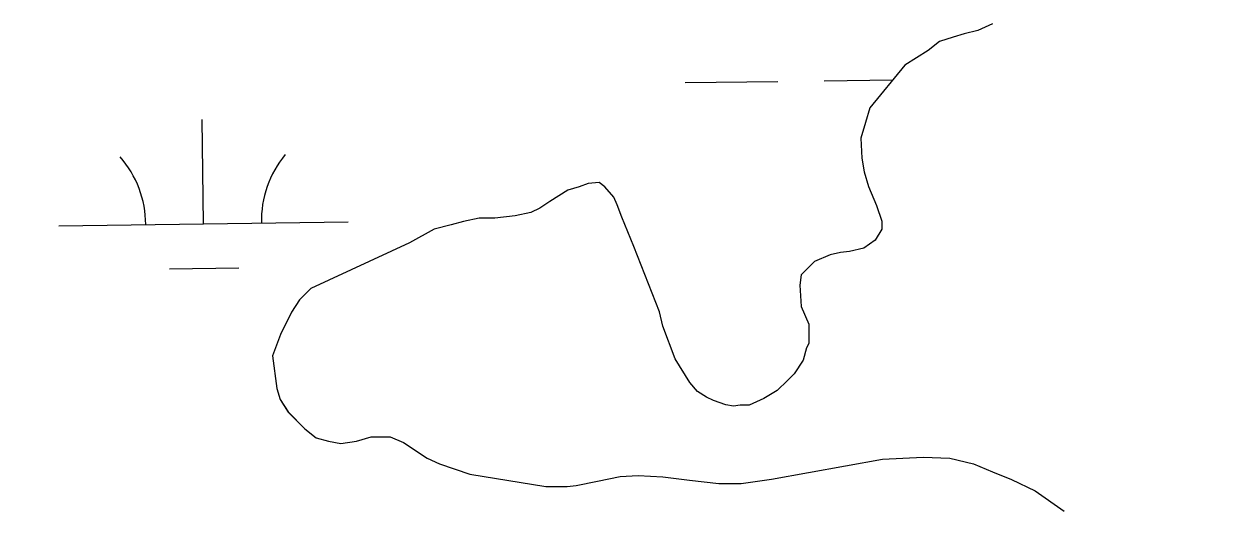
# Model space of a CAD drawing. Extents: x 3767014 to 3805179, y 361544 to 387384.
# Drawn here: x 3788445.8 to 3788856.8, y 367329.1 to 367497.5 of the extents above; entities that cross this region are included whole.
import ezdxf

# ---------------------------------------------------------------- set-up
doc = ezdxf.new("R2010")
doc.units = 0
for name, color, linetype in [('V-RIVR-EDGE', 7, 'Continuous'), ('V-TOPO-SHOR', 7, 'Continuous'), ('V-WETL-SWMP', 7, 'Continuous')]:
    doc.layers.add(name, color=color, linetype=linetype)

msp = doc.modelspace()

# ---------------------------------------------------------------- linework, layer by layer
at = {"layer": 'V-RIVR-EDGE'}
msp.add_spline([(3785266.865, 377529.211), (3785342.8, 377494.248), (3785391.258, 377467.439), (3785439.72, 377442.249), (3785475.246, 377418.707), (3785525.316, 377389.469), (3785575.383, 377359.422), (3785621.413, 377331.811), (3785722.351, 377269.288), (3785796.661, 377231.094), (3785852.385, 377199.415), (3785928.324, 377166.069), (3785964.678, 377149.804), (3786028.506, 377124.576), (3786060.018, 377113.175), (3786092.316, 377092.068), (3786117.34, 377073.405), (3786135.083, 377053.143), (3786154.458, 377039.347), (3786176.258, 377024.735), (3786206.946, 377006.867), (3786256.211, 376979.248), (3786328.098, 376942.677), (3786374.949, 376919.917), (3786491.265, 376862.208), (3786553.467, 376833.749), (3786619.713, 376805.279), (3786729.589, 376759.718), (3786796.656, 376736.099), (3786845.136, 376718.187), (3786867.767, 376712.469), (3787003.51, 376661.992), (3787089.16, 376631.048), (3787163.496, 376603.367), (3787230.559, 376578.13), (3787257.223, 376568.359), (3787300.044, 376551.27), (3787354.992, 376532.533), (3787409.127, 376512.181), (3787544.074, 376466.558), (3787612.756, 376442.126), (3787657.197, 376425.841), (3787730.724, 376398.162), (3787781.63, 376380.244), (3787834.96, 376361.511), (3787891.524, 376341.961), (3787940, 376322.432), (3787998.976, 376297.215), (3788050.697, 376281.721), (3788117.768, 376259.719), (3788176.757, 376240.164), (3788221.198, 376223.879), (3788259.981, 376209.226), (3788406.252, 376164.383), (3788541.215, 376125.23), (3788606.67, 376104.041), (3788679.39, 376077.173), (3788748.889, 376055.974), (3788871.693, 376005.528), (3788969.454, 375966.467), (3789047.013, 375933.926), (3789119.723, 375903.014), (3789155.253, 375881.09), (3789182.716, 375867.274), (3789214.225, 375854.256), (3789257.04, 375834.74), (3789281.286, 375828.21), (3789303.105, 375821.686), (3789328.955, 375809.491), (3789367.724, 375789.177), (3789414.577, 375767.225), (3789468.708, 375745.255), (3789509.105, 375728.981), (3789555.157, 375710.266), (3789585.849, 375694.015), (3789620.578, 375675.328), (3789681.97, 375646.062), (3789753.859, 375610.3), (3789792.633, 375591.603), (3789842.712, 375566.408), (3789897.64, 375539.584), (3789938.019, 375516.03), (3789968.727, 375506.25), (3790004.289, 375497.265), (3790030.972, 375494.773), (3790047.128, 375487.455), (3790077.007, 375469.589), (3790124.633, 375433.077), (3790192.442, 375382.768), (3790252.165, 375332.478), (3790290.91, 375302.459), (3790337.741, 375271.611), (3790406.357, 375220.491), (3790469.329, 375175.855), (3790570.248, 375106.054), (3790647.751, 375050.868), (3790691.367, 375028.115), (3790744.667, 374997.251), (3790806.838, 374955.852), (3790873.863, 374915.249), (3790932, 374877.903), (3791002.231, 374825.97), (3791052.265, 374782.175), (3791082.927, 374753.793), (3791131.331, 374705.149), (3791170.05, 374664.616), (3791192.631, 374638.681), (3791220.891, 374620.01), (3791288.67, 374557.569), (3791322.577, 374533.223), (3791362.944, 374504.817), (3791396.042, 374480.473), (3791434.785, 374449.645), (3791482.407, 374411.517), (3791534.052, 374365.291), (3791646.192, 374254.216), (3791707.514, 374196.644), (3791738.968, 374161.791), (3791773.65, 374123.694), (3791803.497, 374092.888), (3791829.321, 374070.18), (3791830.912, 374059.662), (3791837.316, 374032.958), (3791849.409, 374017.562), (3791884.123, 373992.405), (3791930.977, 373971.262), (3791954.393, 373955.838), (3791993.134, 373924.202), (3792026.979, 373874.785), (3792047.912, 373836.722), (3792063.186, 373799.482), (3792086.509, 373746.857), (3792112.249, 373690.181), (3792141.261, 373648.864), (3792158.993, 373624.558), (3792177.552, 373607.528), (3792214.702, 373586.409), (3792255.083, 373563.665), (3792301.119, 373538.48), (3792346.34, 373510.871), (3792382.671, 373485.71), (3792422.225, 373455.689), (3792479.537, 373411.875), (3792548.144, 373356.711), (3792619.168, 373298.307), (3792672.431, 373252.077), (3792709.534, 373212.357), (3792750.656, 373162.113), (3792839.385, 373068.08), (3792888.572, 373008.92), (3792945.027, 372945.699), (3792999.062, 372884.91), (3793053.898, 372820.884), (3793149.89, 372720.363), (3793208.761, 372653.092), (3793261.195, 372598.777), (3793315.232, 372538.796), (3793358.792, 372493.399), (3793409.592, 372432.618), (3793462.809, 372367.787), (3793498.283, 372323.219), (3793536.997, 372280.26), (3793578.124, 372232.443), (3793604.724, 372196.792), (3793668.438, 372125.466), (3793703.128, 372090.604), (3793760.41, 372034.66), (3793806.384, 371984.404), (3793839.438, 371942.268), (3793939.427, 371823.136), (3793981.333, 371763.186), (3794029.674, 371688.662), (3794050.609, 371651.408), (3794073.177, 371620.62), (3794178.796, 371488.535), (3794237.625, 371404.28), (3794268.243, 371358.106), (3794301.293, 371314.353), (3794332.724, 371269.794), (3794395.613, 371192), (3794429.476, 371149.862), (3794472.201, 371093.953), (3794523.788, 371024.274), (3794601.175, 370922.181), (3794640.679, 370871.942), (3794687.421, 370805.509), (3794733.389, 370752.828), (3794829.339, 370635.323), (3794895.463, 370557.521), (3794959.948, 370470.826), (3795013.158, 370403.569), (3795070.394, 370329.023), (3795159.854, 370203.448), (3795225.98, 370126.454), (3795296.13, 370041.363), (3795379.18, 369940.065), (3795459.001, 369841.201), (3795508.163, 369772.337), (3795554.103, 369708.333), (3795661.315, 369566.538), (3795715.338, 369500.897), (3795762.105, 369444.169), (3795798.366, 369390.703), (3795915.247, 369234.327), (3795963.601, 369165.465), (3796028.082, 369077.153), (3796043.387, 369052.853), (3796054.672, 369037.459), (3796077.242, 369007.48), (3796148.213, 368927.239), (3796183.677, 368878.627), (3796226.382, 368814.631), (3796275.531, 368740.105), (3796314.222, 368688.25), (3796353.714, 368633.158), (3796401.268, 368567.533), (3796456.873, 368487.33), (3796513.292, 368409.551), (3796545.533, 368365.8), (3796626.113, 368246.716), (3796670.449, 368188.377), (3796704.298, 368140.578), (3796751.041, 368074.145), (3796787.308, 368023.105), (3796838.907, 367958.278), (3796844.528, 367942.09), (3796845.295, 367925.104), (3796846.094, 367921.059), (3796852.559, 367919.425), (3796863.071, 367918.59), (3796875.166, 367904.003), (3796903.398, 367874.01), (3796931.629, 367844.017), (3796952.579, 367812.424), (3796982.392, 367767.87), (3797007.371, 367730.606), (3797037.194, 367690.095), (3797062.185, 367657.684), (3797075.869, 367631.77), (3797095.223, 367609.078), (3797126.665, 367569.372), (3797156.484, 367527.244), (3797212.099, 367451.085), (3797254.808, 367388.706), (3797302.183, 367327.228)], degree=3, dxfattribs=at)
at = {"layer": 'V-TOPO-SHOR'}
for points in [[(3788780.451, 367497.459), (3788775.405, 367495.142), (3788770.752, 367493.989), (3788766.871, 367492.832), (3788762.216, 367491.292), (3788758.333, 367488.197), (3788750.182, 367483.174), (3788738.133, 367468.463), (3788736.573, 367463.427)], [(3788736.573, 367463.427), (3788735.01, 367458.002), (3788735.385, 367451.022), (3788736.151, 367446.367), (3788737.691, 367441.325), (3788740.394, 367434.728), (3788742.322, 367429.297), (3788742.316, 367426.581), (3788739.983, 367422.709), (3788736.1, 367420.003), (3788731.058, 367418.85), (3788727.955, 367418.467), (3788724.463, 367417.699), (3788719.032, 367415.385), (3788714.371, 367410.74), (3788713.975, 367407.252), (3788714.348, 367399.884), (3788717.049, 367393.676), (3788717.037, 367387.086), (3788716.259, 367385.535), (3788715.087, 367381.273), (3788711.976, 367376.627), (3788709.646, 367374.304), (3788706.15, 367370.822), (3788701.493, 367368.117), (3788696.446, 367365.801), (3788693.346, 367365.807), (3788691.017, 367365.424), (3788688.306, 367365.817), (3788684.044, 367367.376), (3788681.719, 367368.543), (3788678.621, 367370.489), (3788675.913, 367373.595), (3788670.889, 367381.747), (3788666.646, 367392.998), (3788665.493, 367398.042), (3788656.619, 367420.546), (3788652.373, 367430.634), (3788650.831, 367434.902), (3788649.674, 367437.618), (3788646.58, 367441.116), (3788644.642, 367442.67), (3788640.765, 367442.289), (3788637.663, 367441.132), (3788633.782, 367439.977), (3788627.57, 367436.113), (3788624.076, 367433.792), (3788620.972, 367432.248), (3788615.542, 367431.095), (3788608.563, 367430.333), (3788603.133, 367430.344), (3788597.704, 367429.193), (3788593.436, 367428.037), (3788587.618, 367426.497), (3788579.08, 367421.861), (3788544.929, 367406.032), (3788541.044, 367402.163), (3788538.322, 367397.903), (3788534.429, 367390.156), (3788531.701, 367382.795), (3788533.229, 367371.547), (3788534.386, 367367.669), (3788537.092, 367363.398), (3788542.896, 367357.572), (3788546.766, 367354.461), (3788551.028, 367353.292), (3788555.292, 367352.507), (3788560.721, 367353.271), (3788565.766, 367354.813), (3788572.356, 367354.801), (3788577.005, 367352.851), (3788585.136, 367347.408), (3788589.397, 367345.46), (3788599.859, 367341.952), (3788626.214, 367337.635), (3788633.581, 367337.62), (3788636.684, 367338.001), (3788644.055, 367339.539), (3788651.81, 367341.073), (3788658.016, 367341.45), (3788666.544, 367341.045), (3788675.848, 367339.865), (3788685.926, 367338.681), (3788693.68, 367338.667), (3788704.151, 367340.197), (3788742.549, 367347.1), (3788756.506, 367347.848), (3788765.812, 367347.443), (3788773.951, 367345.489), (3788780.535, 367342.761), (3788787.122, 367340.035), (3788795.256, 367336.142), (3788805.322, 367329.142)]]:
    msp.add_lwpolyline(points, dxfattribs=at)
at = {"layer": 'V-WETL-SWMP'}
for p, q in [((3788770.751, 367493.989), (3788766.872, 367492.833)), ((3788775.406, 367495.143), (3788770.751, 367493.989)), ((3788780.451, 367497.459), (3788775.406, 367495.143)), ((3788762.216, 367491.291), (3788758.333, 367488.197)), ((3788766.872, 367492.833), (3788762.216, 367491.291)), ((3788758.333, 367488.197), (3788750.181, 367483.173)), ((3788750.181, 367483.173), (3788738.133, 367468.463)), ((3788674.314, 367477.142), (3788706.311, 367477.587)), ((3788722.309, 367477.809), (3788746.058, 367478.139)), ((3788738.133, 367468.463), (3788736.573, 367463.426)), ((3788507.911, 367428.396), (3788507.411, 367464.393)), ((3788736.573, 367463.426), (3788735.011, 367458.001)), ((3788735.011, 367458.001), (3788735.385, 367451.022)), ((3788735.385, 367451.022), (3788736.151, 367446.368)), ((3788736.151, 367446.368), (3788737.692, 367441.324)), ((3788637.662, 367441.132), (3788633.782, 367439.977)), ((3788640.766, 367442.29), (3788637.662, 367441.132)), ((3788644.643, 367442.67), (3788640.766, 367442.29)), ((3788646.579, 367441.115), (3788644.643, 367442.67)), ((3788649.674, 367437.619), (3788646.579, 367441.115)), ((3788737.692, 367441.324), (3788740.394, 367434.728)), ((3788633.782, 367439.977), (3788627.571, 367436.112)), ((3788650.832, 367434.903), (3788649.674, 367437.619)), ((3788620.972, 367432.248), (3788615.542, 367431.095)), ((3788624.077, 367433.792), (3788620.972, 367432.248)), ((3788627.571, 367436.112), (3788624.077, 367433.792)), ((3788652.374, 367430.635), (3788650.832, 367434.903)), ((3788740.394, 367434.728), (3788742.321, 367429.296)), ((3788457.916, 367427.702), (3788557.906, 367429.091)), ((3788593.436, 367428.037), (3788587.618, 367426.497)), ((3788597.704, 367429.192), (3788593.436, 367428.037)), ((3788603.134, 367430.344), (3788597.704, 367429.192)), ((3788608.562, 367430.333), (3788603.134, 367430.344)), ((3788615.542, 367431.095), (3788608.562, 367430.333)), ((3788656.619, 367420.546), (3788652.374, 367430.635)), ((3788742.321, 367429.296), (3788742.316, 367426.582)), ((3788587.618, 367426.497), (3788579.079, 367421.861)), ((3788742.316, 367426.582), (3788739.982, 367422.709)), ((3788579.079, 367421.861), (3788544.929, 367406.032)), ((3788665.493, 367398.042), (3788656.619, 367420.546)), ((3788736.1, 367420.003), (3788731.057, 367418.85)), ((3788739.982, 367422.709), (3788736.1, 367420.003)), ((3788724.464, 367417.699), (3788719.031, 367415.384)), ((3788727.955, 367418.468), (3788724.464, 367417.699)), ((3788731.057, 367418.85), (3788727.955, 367418.468)), ((3788496.126, 367412.8), (3788520.124, 367413.133)), ((3788719.031, 367415.384), (3788714.37, 367410.74)), ((3788714.37, 367410.74), (3788713.975, 367407.252)), ((3788544.929, 367406.032), (3788541.044, 367402.163)), ((3788713.975, 367407.252), (3788714.348, 367399.884)), ((3788541.044, 367402.163), (3788538.322, 367397.903)), ((3788714.348, 367399.884), (3788717.05, 367393.676)), ((3788538.322, 367397.903), (3788534.43, 367390.156)), ((3788666.646, 367392.999), (3788665.493, 367398.042)), ((3788670.889, 367381.747), (3788666.646, 367392.999)), ((3788717.05, 367393.676), (3788717.037, 367387.085)), ((3788534.43, 367390.156), (3788531.701, 367382.795)), ((3788717.037, 367387.085), (3788716.259, 367385.535)), ((3788716.259, 367385.535), (3788715.087, 367381.273)), ((3788531.701, 367382.795), (3788533.23, 367371.548)), ((3788675.913, 367373.595), (3788670.889, 367381.747)), ((3788715.087, 367381.273), (3788711.976, 367376.626)), ((3788711.976, 367376.626), (3788709.646, 367374.304)), ((3788533.23, 367371.548), (3788534.386, 367367.669)), ((3788678.621, 367370.488), (3788675.913, 367373.595)), ((3788681.719, 367368.543), (3788678.621, 367370.488)), ((3788706.149, 367370.822), (3788701.492, 367368.117)), ((3788709.646, 367374.304), (3788706.149, 367370.822)), ((3788534.386, 367367.669), (3788537.091, 367363.399)), ((3788684.043, 367367.376), (3788681.719, 367368.543)), ((3788688.305, 367365.817), (3788684.043, 367367.376)), ((3788701.492, 367368.117), (3788696.447, 367365.801)), ((3788537.091, 367363.399), (3788542.895, 367357.572)), ((3788691.018, 367365.424), (3788688.305, 367365.817)), ((3788693.345, 367365.807), (3788691.018, 367365.424)), ((3788696.447, 367365.801), (3788693.345, 367365.807)), ((3788542.895, 367357.572), (3788546.767, 367354.462)), ((3788546.767, 367354.462), (3788551.029, 367353.291)), ((3788560.722, 367353.272), (3788565.765, 367354.813)), ((3788565.765, 367354.813), (3788572.356, 367354.8)), ((3788572.356, 367354.8), (3788577.005, 367352.852)), ((3788551.029, 367353.291), (3788555.292, 367352.507)), ((3788555.292, 367352.507), (3788560.722, 367353.272)), ((3788577.005, 367352.852), (3788585.136, 367347.408)), ((3788585.136, 367347.408), (3788589.398, 367345.461)), ((3788704.151, 367340.196), (3788742.548, 367347.1)), ((3788742.548, 367347.1), (3788756.507, 367347.848)), ((3788756.507, 367347.848), (3788765.812, 367347.442)), ((3788765.812, 367347.442), (3788773.95, 367345.488)), ((3788589.398, 367345.461), (3788599.859, 367341.952)), ((3788599.859, 367341.952), (3788626.215, 367337.635)), ((3788773.95, 367345.488), (3788780.536, 367342.761)), ((3788780.536, 367342.761), (3788787.121, 367340.034)), ((3788626.215, 367337.635), (3788633.582, 367337.621)), ((3788633.582, 367337.621), (3788636.684, 367338.002)), ((3788636.684, 367338.002), (3788644.054, 367339.539)), ((3788644.054, 367339.539), (3788651.811, 367341.074)), ((3788651.811, 367341.074), (3788658.015, 367341.45)), ((3788658.015, 367341.45), (3788666.544, 367341.045)), ((3788666.544, 367341.045), (3788675.847, 367339.864)), ((3788675.847, 367339.864), (3788685.925, 367338.681)), ((3788685.925, 367338.681), (3788693.68, 367338.666)), ((3788693.68, 367338.666), (3788704.151, 367340.196)), ((3788787.121, 367340.034), (3788795.256, 367336.141)), ((3788795.256, 367336.141), (3788805.323, 367329.142))]:
    msp.add_line(p, q, dxfattribs=at)
for centre, start, end in [((3788452.667, 367428.104), 0.02404, 41.5677), ((3788563.142, 367429.638), 140.02403, 181.56769)]:
    msp.add_arc(centre, 35.246, start, end, dxfattribs=at)

doc.saveas('drawing.dxf')
